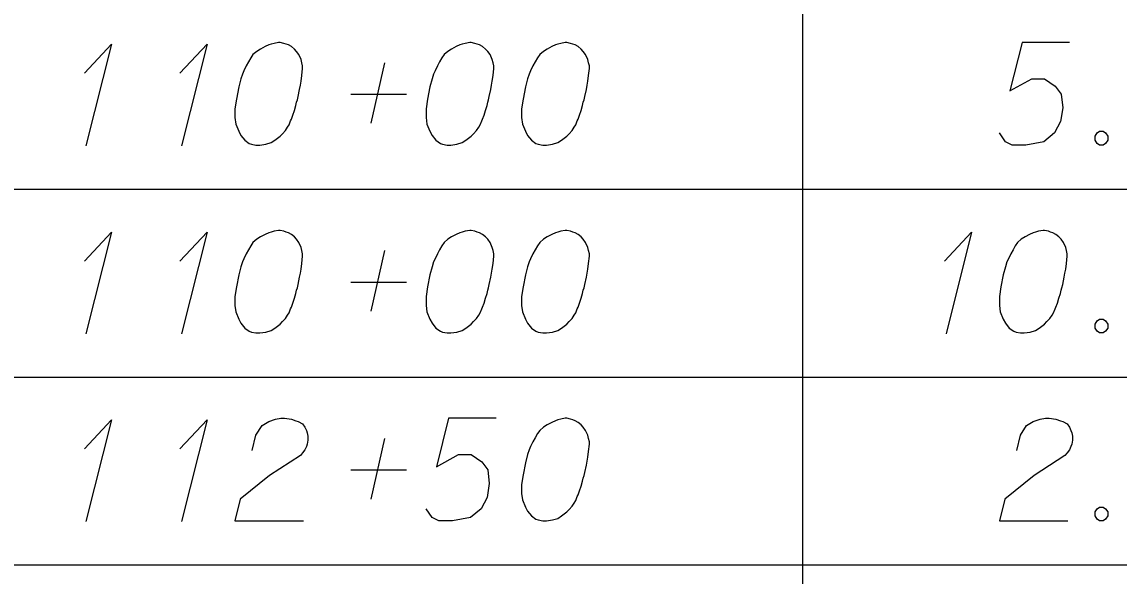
# Model space of a CAD drawing. Extents: x 2074207 to 2076812, y 516372 to 523312.
# Drawn here: x 2076345.6 to 2076397, y 519284.3 to 519310.3 of the extents above; entities that cross this region are included whole.
import ezdxf

# ---------------------------------------------------------------- set-up
doc = ezdxf.new("R2010")
doc.units = 0
doc.layers.add('Prop DirtTable_ Soil Test Results - Outline (Minor)', color=7, linetype='Continuous')
doc.layers.add('Prop DirtTable_ Soil Test Results - Tx (Sample Data)', color=7, linetype='Continuous')

msp = doc.modelspace()

# ---------------------------------------------------------------- linework, layer by layer
at = {"layer": 'Prop DirtTable_ Soil Test Results - Outline (Minor)'}
for p, q in [((2076382.2, 519311.221), (2076382.2, 519302.421)), ((2076260.609, 519302.421), (2076811.903, 519302.421)), ((2076260.609, 519302.421), (2076811.903, 519302.421)), ((2076382.2, 519302.421), (2076382.2, 519293.621)), ((2076260.609, 519293.621), (2076811.903, 519293.621)), ((2076260.609, 519293.621), (2076811.903, 519293.621)), ((2076382.2, 519293.621), (2076382.2, 519284.821)), ((2076260.609, 519284.821), (2076811.903, 519284.821)), ((2076260.609, 519284.821), (2076811.903, 519284.821)), ((2076382.2, 519284.821), (2076382.2, 519276.021))]:
    msp.add_line(p, q, dxfattribs=at)
at = {"layer": 'Prop DirtTable_ Soil Test Results - Tx (Sample Data)'}
for points in [[(2076357.712, 519309.291), (2076357.642, 519309.291), (2076357.43, 519309.253), (2076357.289, 519309.215), (2076357.183, 519309.178), (2076357.007, 519309.102), (2076356.795, 519308.989), (2076356.619, 519308.875), (2076356.442, 519308.724), (2076356.336, 519308.573), (2076356.231, 519308.384), (2076356.125, 519308.195), (2076356.019, 519307.968), (2076355.948, 519307.817), (2076355.878, 519307.59), (2076355.772, 519307.212), (2076355.666, 519306.645), (2076355.596, 519306.192), (2076355.596, 519305.776), (2076355.631, 519305.474), (2076355.772, 519305.133), (2076355.878, 519304.944), (2076356.054, 519304.718), (2076356.266, 519304.567), (2076356.372, 519304.529), (2076356.583, 519304.491), (2076356.76, 519304.491), (2076357.042, 519304.529), (2076357.289, 519304.604), (2076357.465, 519304.718), (2076357.712, 519304.907), (2076357.818, 519305.02), (2076357.959, 519305.171), (2076358.065, 519305.322), (2076358.135, 519305.436), (2076358.206, 519305.625), (2076358.241, 519305.7), (2076358.312, 519305.889), (2076358.382, 519306.116), (2076358.453, 519306.343), (2076358.488, 519306.494), (2076358.523, 519306.607), (2076358.559, 519306.759), (2076358.629, 519307.099), (2076358.665, 519307.288), (2076358.7, 519307.477), (2076358.735, 519307.741), (2076358.77, 519308.081), (2076358.77, 519308.195), (2076358.735, 519308.346), (2076358.7, 519308.497), (2076358.594, 519308.724), (2076358.488, 519308.875), (2076358.382, 519308.989), (2076358.241, 519309.102), (2076358.1, 519309.178), (2076357.994, 519309.215), (2076357.889, 519309.253), (2076357.712, 519309.291)], [(2076366.672, 519309.291), (2076366.602, 519309.291), (2076366.39, 519309.253), (2076366.249, 519309.215), (2076366.143, 519309.178), (2076365.967, 519309.102), (2076365.755, 519308.989), (2076365.579, 519308.875), (2076365.402, 519308.724), (2076365.296, 519308.573), (2076365.191, 519308.384), (2076365.085, 519308.195), (2076364.979, 519307.968), (2076364.908, 519307.817), (2076364.838, 519307.59), (2076364.732, 519307.212), (2076364.626, 519306.645), (2076364.556, 519306.192), (2076364.556, 519305.776), (2076364.591, 519305.474), (2076364.732, 519305.133), (2076364.838, 519304.944), (2076365.014, 519304.718), (2076365.226, 519304.567), (2076365.332, 519304.529), (2076365.543, 519304.491), (2076365.72, 519304.491), (2076366.002, 519304.529), (2076366.249, 519304.604), (2076366.425, 519304.718), (2076366.672, 519304.907), (2076366.778, 519305.02), (2076366.919, 519305.171), (2076367.025, 519305.322), (2076367.095, 519305.436), (2076367.166, 519305.625), (2076367.201, 519305.7), (2076367.272, 519305.889), (2076367.342, 519306.116), (2076367.413, 519306.343), (2076367.448, 519306.494), (2076367.483, 519306.607), (2076367.519, 519306.759), (2076367.589, 519307.099), (2076367.625, 519307.288), (2076367.66, 519307.477), (2076367.695, 519307.741), (2076367.73, 519308.081), (2076367.73, 519308.195), (2076367.695, 519308.346), (2076367.66, 519308.497), (2076367.554, 519308.724), (2076367.448, 519308.875), (2076367.342, 519308.989), (2076367.201, 519309.102), (2076367.06, 519309.178), (2076366.954, 519309.215), (2076366.849, 519309.253), (2076366.672, 519309.291)], [(2076371.152, 519309.291), (2076371.082, 519309.291), (2076370.87, 519309.253), (2076370.729, 519309.215), (2076370.623, 519309.178), (2076370.447, 519309.102), (2076370.235, 519308.989), (2076370.059, 519308.875), (2076369.882, 519308.724), (2076369.776, 519308.573), (2076369.671, 519308.384), (2076369.565, 519308.195), (2076369.459, 519307.968), (2076369.388, 519307.817), (2076369.318, 519307.59), (2076369.212, 519307.212), (2076369.106, 519306.645), (2076369.036, 519306.192), (2076369.036, 519305.776), (2076369.071, 519305.474), (2076369.212, 519305.133), (2076369.318, 519304.944), (2076369.494, 519304.718), (2076369.706, 519304.567), (2076369.812, 519304.529), (2076370.023, 519304.491), (2076370.2, 519304.491), (2076370.482, 519304.529), (2076370.729, 519304.604), (2076370.905, 519304.718), (2076371.152, 519304.907), (2076371.258, 519305.02), (2076371.399, 519305.171), (2076371.505, 519305.322), (2076371.575, 519305.436), (2076371.646, 519305.625), (2076371.681, 519305.7), (2076371.752, 519305.889), (2076371.822, 519306.116), (2076371.893, 519306.343), (2076371.928, 519306.494), (2076371.963, 519306.607), (2076371.999, 519306.759), (2076372.069, 519307.099), (2076372.105, 519307.288), (2076372.14, 519307.477), (2076372.175, 519307.741), (2076372.21, 519308.081), (2076372.21, 519308.195), (2076372.175, 519308.346), (2076372.14, 519308.497), (2076372.034, 519308.724), (2076371.928, 519308.875), (2076371.822, 519308.989), (2076371.681, 519309.102), (2076371.54, 519309.178), (2076371.434, 519309.215), (2076371.329, 519309.253), (2076371.152, 519309.291)], [(2076394.716, 519309.291), (2076392.494, 519309.291), (2076391.929, 519307.023), (2076392.952, 519307.59), (2076393.552, 519307.59), (2076394.046, 519307.25), (2076394.328, 519306.872), (2076394.399, 519306.23), (2076394.293, 519305.587), (2076394.011, 519305.058), (2076393.517, 519304.642), (2076392.67, 519304.491), (2076392.035, 519304.491), (2076391.718, 519304.642), (2076391.436, 519305.058)], [(2076348.54, 519307.855), (2076349.81, 519309.215), (2076348.611, 519304.453)], [(2076353.02, 519307.855), (2076354.29, 519309.215), (2076353.091, 519304.453)], [(2076361.98, 519305.511), (2076362.615, 519308.346)], [(2076361.028, 519306.872), (2076363.638, 519306.872)], [(2076396.127, 519305.133), (2076396.304, 519305.133), (2076396.409, 519305.058), (2076396.515, 519304.907), (2076396.515, 519304.718), (2076396.409, 519304.567), (2076396.304, 519304.491), (2076396.127, 519304.491), (2076396.021, 519304.567), (2076395.916, 519304.718), (2076395.916, 519304.907), (2076396.021, 519305.058), (2076396.127, 519305.133)], [(2076348.54, 519299.055), (2076349.81, 519300.415), (2076348.611, 519295.653)], [(2076353.02, 519299.055), (2076354.29, 519300.415), (2076353.091, 519295.653)], [(2076357.712, 519300.491), (2076357.642, 519300.491), (2076357.43, 519300.453), (2076357.289, 519300.415), (2076357.183, 519300.378), (2076357.007, 519300.302), (2076356.795, 519300.189), (2076356.619, 519300.075), (2076356.442, 519299.924), (2076356.336, 519299.773), (2076356.231, 519299.584), (2076356.125, 519299.395), (2076356.019, 519299.168), (2076355.948, 519299.017), (2076355.878, 519298.79), (2076355.772, 519298.412), (2076355.666, 519297.845), (2076355.596, 519297.392), (2076355.596, 519296.976), (2076355.631, 519296.674), (2076355.772, 519296.333), (2076355.878, 519296.144), (2076356.054, 519295.918), (2076356.266, 519295.767), (2076356.372, 519295.729), (2076356.583, 519295.691), (2076356.76, 519295.691), (2076357.042, 519295.729), (2076357.289, 519295.804), (2076357.465, 519295.918), (2076357.712, 519296.107), (2076357.818, 519296.22), (2076357.959, 519296.371), (2076358.065, 519296.522), (2076358.135, 519296.636), (2076358.206, 519296.825), (2076358.241, 519296.9), (2076358.312, 519297.089), (2076358.382, 519297.316), (2076358.453, 519297.543), (2076358.488, 519297.694), (2076358.523, 519297.807), (2076358.559, 519297.959), (2076358.629, 519298.299), (2076358.665, 519298.488), (2076358.7, 519298.677), (2076358.735, 519298.941), (2076358.77, 519299.281), (2076358.77, 519299.395), (2076358.735, 519299.546), (2076358.7, 519299.697), (2076358.594, 519299.924), (2076358.488, 519300.075), (2076358.382, 519300.189), (2076358.241, 519300.302), (2076358.1, 519300.378), (2076357.994, 519300.415), (2076357.889, 519300.453), (2076357.712, 519300.491)], [(2076366.672, 519300.491), (2076366.602, 519300.491), (2076366.39, 519300.453), (2076366.249, 519300.415), (2076366.143, 519300.378), (2076365.967, 519300.302), (2076365.755, 519300.189), (2076365.579, 519300.075), (2076365.402, 519299.924), (2076365.296, 519299.773), (2076365.191, 519299.584), (2076365.085, 519299.395), (2076364.979, 519299.168), (2076364.908, 519299.017), (2076364.838, 519298.79), (2076364.732, 519298.412), (2076364.626, 519297.845), (2076364.556, 519297.392), (2076364.556, 519296.976), (2076364.591, 519296.674), (2076364.732, 519296.333), (2076364.838, 519296.144), (2076365.014, 519295.918), (2076365.226, 519295.767), (2076365.332, 519295.729), (2076365.543, 519295.691), (2076365.72, 519295.691), (2076366.002, 519295.729), (2076366.249, 519295.804), (2076366.425, 519295.918), (2076366.672, 519296.107), (2076366.778, 519296.22), (2076366.919, 519296.371), (2076367.025, 519296.522), (2076367.095, 519296.636), (2076367.166, 519296.825), (2076367.201, 519296.9), (2076367.272, 519297.089), (2076367.342, 519297.316), (2076367.413, 519297.543), (2076367.448, 519297.694), (2076367.483, 519297.807), (2076367.519, 519297.959), (2076367.589, 519298.299), (2076367.625, 519298.488), (2076367.66, 519298.677), (2076367.695, 519298.941), (2076367.73, 519299.281), (2076367.73, 519299.395), (2076367.695, 519299.546), (2076367.66, 519299.697), (2076367.554, 519299.924), (2076367.448, 519300.075), (2076367.342, 519300.189), (2076367.201, 519300.302), (2076367.06, 519300.378), (2076366.954, 519300.415), (2076366.849, 519300.453), (2076366.672, 519300.491)], [(2076371.152, 519300.491), (2076371.082, 519300.491), (2076370.87, 519300.453), (2076370.729, 519300.415), (2076370.623, 519300.378), (2076370.447, 519300.302), (2076370.235, 519300.189), (2076370.059, 519300.075), (2076369.882, 519299.924), (2076369.776, 519299.773), (2076369.671, 519299.584), (2076369.565, 519299.395), (2076369.459, 519299.168), (2076369.388, 519299.017), (2076369.318, 519298.79), (2076369.212, 519298.412), (2076369.106, 519297.845), (2076369.036, 519297.392), (2076369.036, 519296.976), (2076369.071, 519296.674), (2076369.212, 519296.333), (2076369.318, 519296.144), (2076369.494, 519295.918), (2076369.706, 519295.767), (2076369.812, 519295.729), (2076370.023, 519295.691), (2076370.2, 519295.691), (2076370.482, 519295.729), (2076370.729, 519295.804), (2076370.905, 519295.918), (2076371.152, 519296.107), (2076371.258, 519296.22), (2076371.399, 519296.371), (2076371.505, 519296.522), (2076371.575, 519296.636), (2076371.646, 519296.825), (2076371.681, 519296.9), (2076371.752, 519297.089), (2076371.822, 519297.316), (2076371.893, 519297.543), (2076371.928, 519297.694), (2076371.963, 519297.807), (2076371.999, 519297.959), (2076372.069, 519298.299), (2076372.105, 519298.488), (2076372.14, 519298.677), (2076372.175, 519298.941), (2076372.21, 519299.281), (2076372.21, 519299.395), (2076372.175, 519299.546), (2076372.14, 519299.697), (2076372.034, 519299.924), (2076371.928, 519300.075), (2076371.822, 519300.189), (2076371.681, 519300.302), (2076371.54, 519300.378), (2076371.434, 519300.415), (2076371.329, 519300.453), (2076371.152, 519300.491)], [(2076388.86, 519299.055), (2076390.13, 519300.415), (2076388.931, 519295.653)], [(2076393.552, 519300.491), (2076393.482, 519300.491), (2076393.27, 519300.453), (2076393.129, 519300.415), (2076393.023, 519300.378), (2076392.847, 519300.302), (2076392.635, 519300.189), (2076392.459, 519300.075), (2076392.282, 519299.924), (2076392.176, 519299.773), (2076392.071, 519299.584), (2076391.965, 519299.395), (2076391.859, 519299.168), (2076391.788, 519299.017), (2076391.718, 519298.79), (2076391.612, 519298.412), (2076391.506, 519297.845), (2076391.436, 519297.392), (2076391.436, 519296.976), (2076391.471, 519296.674), (2076391.612, 519296.333), (2076391.718, 519296.144), (2076391.894, 519295.918), (2076392.106, 519295.767), (2076392.212, 519295.729), (2076392.423, 519295.691), (2076392.6, 519295.691), (2076392.882, 519295.729), (2076393.129, 519295.804), (2076393.305, 519295.918), (2076393.552, 519296.107), (2076393.658, 519296.22), (2076393.799, 519296.371), (2076393.905, 519296.522), (2076393.975, 519296.636), (2076394.046, 519296.825), (2076394.081, 519296.9), (2076394.152, 519297.089), (2076394.222, 519297.316), (2076394.293, 519297.543), (2076394.328, 519297.694), (2076394.363, 519297.807), (2076394.399, 519297.959), (2076394.469, 519298.299), (2076394.505, 519298.488), (2076394.54, 519298.677), (2076394.575, 519298.941), (2076394.61, 519299.281), (2076394.61, 519299.395), (2076394.575, 519299.546), (2076394.54, 519299.697), (2076394.434, 519299.924), (2076394.328, 519300.075), (2076394.222, 519300.189), (2076394.081, 519300.302), (2076393.94, 519300.378), (2076393.834, 519300.415), (2076393.729, 519300.453), (2076393.552, 519300.491)], [(2076361.98, 519296.711), (2076362.615, 519299.546)], [(2076361.028, 519298.072), (2076363.638, 519298.072)], [(2076396.127, 519296.333), (2076396.304, 519296.333), (2076396.409, 519296.258), (2076396.515, 519296.107), (2076396.515, 519295.918), (2076396.409, 519295.767), (2076396.304, 519295.691), (2076396.127, 519295.691), (2076396.021, 519295.767), (2076395.916, 519295.918), (2076395.916, 519296.107), (2076396.021, 519296.258), (2076396.127, 519296.333)], [(2076348.54, 519290.255), (2076349.81, 519291.615), (2076348.611, 519286.853)], [(2076353.02, 519290.255), (2076354.29, 519291.615), (2076353.091, 519286.853)], [(2076356.407, 519290.179), (2076356.583, 519290.897), (2076356.866, 519291.351), (2076357.183, 519291.54), (2076357.5, 519291.653), (2076357.747, 519291.691), (2076357.924, 519291.691), (2076358.241, 519291.653), (2076358.453, 519291.578), (2076358.559, 519291.54), (2076358.77, 519291.426), (2076358.876, 519291.275), (2076358.947, 519291.124), (2076358.982, 519291.011), (2076359.017, 519290.859), (2076359.017, 519290.67), (2076358.982, 519290.481), (2076358.947, 519290.368), (2076358.876, 519290.217), (2076358.77, 519290.066), (2076358.665, 519289.952), (2076357.218, 519289.007), (2076355.843, 519287.911), (2076355.596, 519286.891), (2076358.806, 519286.891)], [(2076367.836, 519291.691), (2076365.614, 519291.691), (2076365.049, 519289.423), (2076366.072, 519289.99), (2076366.672, 519289.99), (2076367.166, 519289.65), (2076367.448, 519289.272), (2076367.519, 519288.63), (2076367.413, 519287.987), (2076367.131, 519287.458), (2076366.637, 519287.042), (2076365.79, 519286.891), (2076365.155, 519286.891), (2076364.838, 519287.042), (2076364.556, 519287.458)], [(2076371.152, 519291.691), (2076371.082, 519291.691), (2076370.87, 519291.653), (2076370.729, 519291.615), (2076370.623, 519291.578), (2076370.447, 519291.502), (2076370.235, 519291.389), (2076370.059, 519291.275), (2076369.882, 519291.124), (2076369.776, 519290.973), (2076369.671, 519290.784), (2076369.565, 519290.595), (2076369.459, 519290.368), (2076369.388, 519290.217), (2076369.318, 519289.99), (2076369.212, 519289.612), (2076369.106, 519289.045), (2076369.036, 519288.592), (2076369.036, 519288.176), (2076369.071, 519287.874), (2076369.212, 519287.533), (2076369.318, 519287.344), (2076369.494, 519287.118), (2076369.706, 519286.967), (2076369.812, 519286.929), (2076370.023, 519286.891), (2076370.2, 519286.891), (2076370.482, 519286.929), (2076370.729, 519287.004), (2076370.905, 519287.118), (2076371.152, 519287.307), (2076371.258, 519287.42), (2076371.399, 519287.571), (2076371.505, 519287.722), (2076371.575, 519287.836), (2076371.646, 519288.025), (2076371.681, 519288.1), (2076371.752, 519288.289), (2076371.822, 519288.516), (2076371.893, 519288.743), (2076371.928, 519288.894), (2076371.963, 519289.007), (2076371.999, 519289.159), (2076372.069, 519289.499), (2076372.105, 519289.688), (2076372.14, 519289.877), (2076372.175, 519290.141), (2076372.21, 519290.481), (2076372.21, 519290.595), (2076372.175, 519290.746), (2076372.14, 519290.897), (2076372.034, 519291.124), (2076371.928, 519291.275), (2076371.822, 519291.389), (2076371.681, 519291.502), (2076371.54, 519291.578), (2076371.434, 519291.615), (2076371.329, 519291.653), (2076371.152, 519291.691)], [(2076392.247, 519290.179), (2076392.423, 519290.897), (2076392.706, 519291.351), (2076393.023, 519291.54), (2076393.34, 519291.653), (2076393.587, 519291.691), (2076393.764, 519291.691), (2076394.081, 519291.653), (2076394.293, 519291.578), (2076394.399, 519291.54), (2076394.61, 519291.426), (2076394.716, 519291.275), (2076394.787, 519291.124), (2076394.822, 519291.011), (2076394.857, 519290.859), (2076394.857, 519290.67), (2076394.822, 519290.481), (2076394.787, 519290.368), (2076394.716, 519290.217), (2076394.61, 519290.066), (2076394.505, 519289.952), (2076393.058, 519289.007), (2076391.683, 519287.911), (2076391.436, 519286.891), (2076394.646, 519286.891)], [(2076361.98, 519287.911), (2076362.615, 519290.746)], [(2076361.028, 519289.272), (2076363.638, 519289.272)], [(2076396.127, 519287.533), (2076396.304, 519287.533), (2076396.409, 519287.458), (2076396.515, 519287.307), (2076396.515, 519287.118), (2076396.409, 519286.967), (2076396.304, 519286.891), (2076396.127, 519286.891), (2076396.021, 519286.967), (2076395.916, 519287.118), (2076395.916, 519287.307), (2076396.021, 519287.458), (2076396.127, 519287.533)]]:
    msp.add_lwpolyline(points, dxfattribs=at)

doc.saveas('drawing.dxf')
